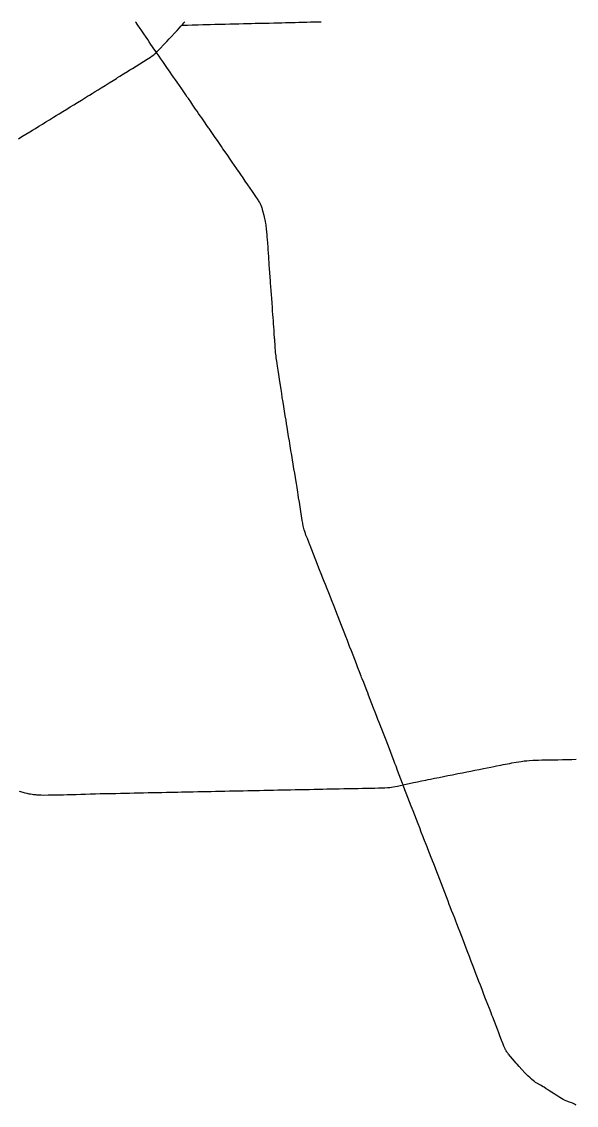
# Model space of a CAD drawing. Extents: x 103424 to 290657, y 38711 to 110967.
# Drawn here: x 270823 to 290657, y 72195 to 110967 of the extents above; entities that cross this region are included whole.
import ezdxf

# ---------------------------------------------------------------- set-up
doc = ezdxf.new("R2010")
doc.units = 0
doc.layers.add('GM_X_State_Route', color=7, linetype='Continuous')
doc.layers.add('GM_X_US_Route', color=7, linetype='Continuous')

msp = doc.modelspace()

# ---------------------------------------------------------------- linework, layer by layer
at = {"layer": 'GM_X_State_Route'}
msp.add_line((289627, 72761), (289584, 72789), dxfattribs=at)
for points in [[(275640, 109867), (275616, 109899), (275529, 110028), (275502, 110069), (275444, 110155), (275385, 110241), (275329, 110326), (275273, 110411), (275194, 110528), (275114, 110644), (275034, 110762), (275003, 110810), (274956, 110875), (274912, 110938), (274891, 110967)], [(276550, 110839), (276587, 110882), (276622, 110923), (276661, 110967), (276661, 110967)], [(277527, 107140), (277509, 107166), (277447, 107256), (277356, 107387), (277262, 107523), (277206, 107604), (277150, 107684), (277097, 107762), (277044, 107840), (276995, 107910), (276946, 107981), (276867, 108097), (276787, 108213), (276746, 108271), (276693, 108349), (276640, 108427), (276546, 108563), (276463, 108683), (276380, 108803), (276318, 108892), (276256, 108981), (276196, 109068), (276135, 109155), (276076, 109240), (276017, 109325), (275943, 109433), (275869, 109541), (275800, 109641), (275734, 109735), (275669, 109828), (275640, 109867)], [(279863, 99691), (279858, 99755), (279853, 99842), (279847, 99929), (279840, 100043), (279833, 100157), (279825, 100267), (279817, 100378), (279808, 100492), (279798, 100606), (279788, 100738), (279776, 100903), (279764, 101067), (279754, 101203), (279744, 101338), (279732, 101503), (279725, 101601), (279718, 101698), (279709, 101820), (279699, 101976), (279688, 102132), (279679, 102257), (279670, 102382), (279666, 102433), (279658, 102546), (279646, 102711), (279639, 102803), (279632, 102896), (279621, 103040), (279610, 103184), (279604, 103259), (279596, 103366), (279592, 103420), (279587, 103475), (279582, 103530), (279576, 103589), (279570, 103640), (279563, 103694), (279554, 103750), (279541, 103816), (279528, 103873), (279506, 103974), (279493, 104030), (279464, 104148), (279440, 104235), (279431, 104265), (279418, 104300), (279407, 104329), (279383, 104391), (279370, 104419), (279346, 104469), (279329, 104502), (279312, 104533), (279296, 104563), (279278, 104590), (279258, 104624), (279226, 104677), (279151, 104786), (279076, 104894), (278995, 105011), (278914, 105128), (278821, 105264), (278739, 105381), (278658, 105499), (278607, 105574), (278519, 105700), (278431, 105826), (278356, 105936), (278281, 106045), (278190, 106177), (278099, 106309), (278021, 106419), (277968, 106497), (277916, 106574), (277822, 106710), (277745, 106823), (277667, 106936), (277619, 107005), (277571, 107075), (277527, 107140)], [(280098, 97807), (280085, 97886), (280065, 98017), (280040, 98180), (280016, 98343), (279993, 98494), (279970, 98645), (279957, 98731), (279944, 98817), (279934, 98885), (279926, 98944), (279918, 99012), (279905, 99128), (279901, 99189), (279891, 99308), (279882, 99427), (279877, 99510), (279871, 99594), (279867, 99637), (279863, 99691)], [(280877, 93000), (280873, 93021), (280856, 93118), (280831, 93281), (280805, 93445), (280779, 93608), (280753, 93771), (280728, 93934), (280712, 94036), (280695, 94139), (280670, 94302), (280648, 94438), (280627, 94574), (280613, 94654), (280587, 94811), (280561, 94969), (280533, 95131), (280506, 95294), (280479, 95457), (280452, 95620), (280438, 95707), (280423, 95794), (280409, 95879), (280396, 95965), (280369, 96128), (280343, 96291), (280317, 96454), (280296, 96580), (280276, 96707), (280249, 96869), (280223, 97032), (280197, 97195), (280170, 97358), (280144, 97521), (280121, 97664), (280098, 97807)], [(281127, 92252), (281090, 92348), (281041, 92473), (280990, 92599), (280967, 92656), (280943, 92731), (280925, 92785), (280913, 92828), (280889, 92924), (280877, 93000)], [(283669, 85732), (283652, 85777), (283605, 85896), (283565, 85999), (283525, 86102), (283466, 86256), (283406, 86410), (283347, 86564), (283287, 86718), (283228, 86872), (283196, 86955), (283164, 87037), (283104, 87191), (283053, 87321), (283003, 87451), (282981, 87505), (282964, 87546), (282905, 87700), (282848, 87846), (282792, 87993), (282732, 88147), (282672, 88301), (282612, 88455), (282552, 88608), (282511, 88714), (282469, 88820), (282410, 88974), (282350, 89128), (282303, 89248), (282257, 89368), (282197, 89522), (282137, 89676), (282089, 89797), (282042, 89919), (281982, 90073), (281921, 90226), (281861, 90380), (281803, 90529), (281745, 90677), (281685, 90831), (281641, 90942), (281598, 91052), (281538, 91206), (281478, 91359), (281417, 91513), (281369, 91638), (281320, 91762), (281259, 91916), (281199, 92069), (281139, 92223), (281127, 92252)], [(284461, 83660), (284442, 83712), (284384, 83866), (284325, 84020), (284267, 84175), (284209, 84329), (284171, 84429), (284134, 84530), (284074, 84683), (284022, 84816), (283971, 84949), (283912, 85103), (283853, 85257), (283806, 85380), (283759, 85504), (283698, 85658), (283669, 85732)], [(285499, 80979), (285467, 81061), (285408, 81215), (285348, 81368), (285318, 81445), (285288, 81522), (285230, 81671), (285172, 81821), (285112, 81974), (285056, 82120), (285000, 82265), (284940, 82419), (284881, 82573), (284821, 82727), (284788, 82812), (284755, 82896), (284696, 83050), (284637, 83204), (284577, 83358), (284529, 83484), (284481, 83609), (284461, 83660)], [(289007, 73173), (288921, 73254), (288821, 73356), (288704, 73471), (288608, 73581), (288539, 73664), (288507, 73701), (288372, 73859), (288304, 73941), (288236, 74023), (288221, 74043), (288208, 74062), (288189, 74087), (288173, 74112), (288154, 74142), (288140, 74164), (288130, 74185), (288116, 74213), (288092, 74263), (288069, 74317), (288043, 74377), (287984, 74531), (287924, 74684), (287885, 74784), (287847, 74883), (287787, 75037), (287728, 75191), (287669, 75345), (287638, 75424), (287608, 75504), (287548, 75658), (287494, 75800), (287439, 75942), (287391, 76068), (287342, 76194), (287285, 76343), (287227, 76492), (287176, 76627), (287124, 76761), (287077, 76878), (287028, 77007), (286979, 77136), (286934, 77254), (286889, 77372), (286832, 77518), (286775, 77664), (286716, 77819), (286667, 77948), (286618, 78077), (286559, 78231), (286500, 78385), (286441, 78539), (286381, 78693), (286344, 78789), (286307, 78886), (286248, 79040), (286198, 79169), (286147, 79298), (286114, 79383), (286071, 79500), (286012, 79654), (285952, 79808), (285893, 79962), (285833, 80116), (285774, 80270), (285714, 80424), (285666, 80550), (285617, 80676), (285557, 80830), (285512, 80945), (285499, 80979)], [(289467, 72861), (289374, 72916), (289273, 72971), (289203, 73013), (289158, 73043), (289130, 73065), (289055, 73129), (289007, 73173)], [(289584, 72789), (289505, 72839), (289467, 72861)], [(290541, 72265), (290497, 72283), (290416, 72313), (290317, 72343), (290256, 72366), (290182, 72400), (290066, 72474), (289998, 72519), (289936, 72560), (289824, 72632), (289713, 72705), (289644, 72750), (289627, 72761)], [(290657, 72195), (290633, 72212), (290592, 72239), (290568, 72252), (290541, 72265)]]:
    msp.add_lwpolyline(points, dxfattribs=at)
at = {"layer": 'GM_X_US_Route'}
for points in [[(276605, 110842), (276610, 110842), (276756, 110847), (276921, 110851), (277026, 110853), (277131, 110856), (277296, 110861), (277429, 110865), (277562, 110869), (277727, 110872), (277892, 110876), (277996, 110878), (278101, 110881), (278266, 110885), (278431, 110889), (278592, 110894), (278753, 110898), (278918, 110902), (279043, 110905), (279168, 110909), (279328, 110911), (279489, 110914), (279637, 110917), (279673, 110918), (279838, 110922), (280003, 110927), (280128, 110930), (280253, 110933), (280363, 110937), (280473, 110940), (280606, 110943), (280738, 110946), (280903, 110950), (281025, 110953), (281146, 110957), (281258, 110960), (281370, 110964), (281528, 110967)], [(274253, 108965), (274328, 109012), (274468, 109099), (274608, 109186), (274695, 109239), (274781, 109293), (274918, 109377), (275054, 109462), (275185, 109544), (275316, 109626), (275425, 109696), (275488, 109739), (275546, 109782), (275601, 109828), (275640, 109867), (275682, 109908), (275790, 110025), (275898, 110142), (276011, 110262), (276094, 110351), (276177, 110439), (276289, 110561), (276378, 110656), (276466, 110752), (276515, 110801), (276550, 110839), (276605, 110842)], [(270708, 106778), (270832, 106854), (270972, 106941), (271113, 107027), (271213, 107089), (271314, 107150), (271438, 107226), (271562, 107302), (271690, 107381), (271818, 107461), (271958, 107547), (272058, 107609), (272158, 107670), (272298, 107756), (272439, 107842), (272562, 107917), (272684, 107991), (272825, 108078), (272965, 108164), (273106, 108251), (273179, 108296), (273252, 108340), (273341, 108396), (273453, 108466), (273560, 108534), (273668, 108601), (273808, 108688), (273948, 108775), (274089, 108863), (274208, 108937), (274253, 108965)], [(288740, 84510), (288796, 84516), (288882, 84524), (288967, 84532), (289106, 84541), (289202, 84546), (289299, 84550), (289420, 84552), (289478, 84553)], [(289478, 84553), (289541, 84554), (289706, 84556), (289854, 84558), (290002, 84561), (290167, 84564), (290332, 84568), (290497, 84572), (290657, 84576)], [(284461, 83660), (284517, 83672), (284679, 83706), (284840, 83740), (284978, 83770), (285116, 83799), (285277, 83831), (285359, 83848), (285440, 83864), (285587, 83895), (285749, 83927), (285907, 83960), (286066, 83992), (286228, 84024), (286325, 84043), (286422, 84062), (286583, 84094), (286745, 84127), (286808, 84140)], [(286808, 84140), (286885, 84155), (287026, 84184), (287183, 84215), (287341, 84246), (287473, 84271), (287606, 84296), (287703, 84316), (287800, 84336), (287953, 84368), (288046, 84386), (288128, 84402), (288192, 84415), (288274, 84430), (288355, 84445), (288511, 84474), (288598, 84488), (288685, 84502), (288740, 84510)], [(270728, 83438), (270859, 83397), (270930, 83379), (271010, 83360), (271082, 83345), (271138, 83335), (271194, 83326), (271251, 83318), (271318, 83310), (271357, 83302), (271437, 83302), (271522, 83298), (271606, 83295), (271771, 83298), (271866, 83300), (271960, 83301), (272125, 83305), (272290, 83308), (272322, 83309)], [(272322, 83309), (272455, 83312), (272616, 83315), (272777, 83319), (272942, 83325), (273107, 83331), (273272, 83337), (273370, 83341), (273467, 83344), (273632, 83347), (273797, 83349), (273910, 83350), (274023, 83352), (274188, 83356), (274353, 83359), (274518, 83363), (274683, 83367), (274848, 83371), (275013, 83374), (275178, 83378), (275343, 83382), (275508, 83385), (275673, 83389), (275838, 83393), (276003, 83396), (276145, 83399), (276287, 83403), (276411, 83405), (276535, 83408), (276664, 83412), (276789, 83414), (276954, 83417), (277119, 83420), (277284, 83423), (277449, 83426), (277604, 83429), (277759, 83432), (277924, 83435), (278089, 83438), (278254, 83442), (278419, 83445), (278584, 83449), (278749, 83452), (278914, 83455), (279079, 83459), (279201, 83461), (279323, 83464), (279488, 83467), (279654, 83471), (279739, 83473), (279824, 83474), (279989, 83478), (280132, 83480), (280276, 83483), (280441, 83486), (280606, 83489), (280771, 83492), (280860, 83494), (280948, 83495), (281113, 83499), (281278, 83503), (281443, 83506), (281591, 83509), (281739, 83513), (281767, 83513), (281810, 83514), (281873, 83516)], [(281873, 83516), (281910, 83517), (282045, 83520), (282179, 83522), (282344, 83526), (282436, 83527), (282528, 83529), (282693, 83532), (282858, 83535), (283009, 83538), (283160, 83540), (283307, 83543), (283455, 83547), (283580, 83549), (283704, 83552), (283809, 83553), (283906, 83561), (283983, 83568), (284113, 83589), (284261, 83619), (284361, 83639), (284461, 83660)]]:
    msp.add_lwpolyline(points, dxfattribs=at)

doc.saveas('drawing.dxf')
